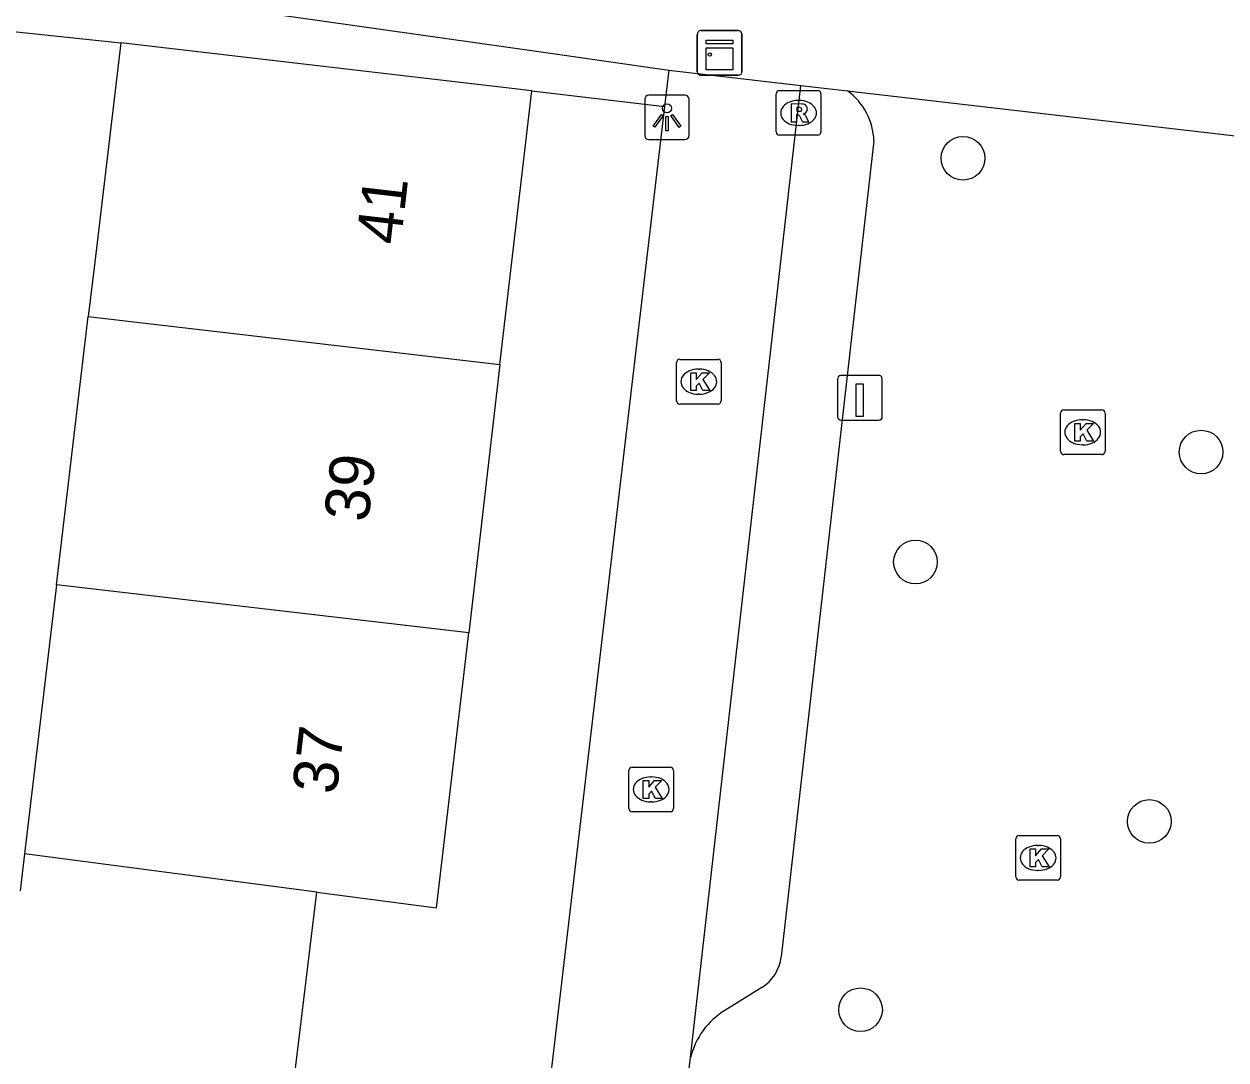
# Model space of a CAD drawing. Extents: x 161243 to 161752, y 384138 to 384885.
# Drawn here: x 161506.32 to 161533.23, y 384426.19 to 384449.38 of the extents above; entities that cross this region are included whole.
import ezdxf

# ---------------------------------------------------------------- set-up
doc = ezdxf.new("R2010")
doc.units = 0
for name, color, linetype in [('IMGEO_Boom', 7, 'Continuous'), ('IMGEO_Kast', 7, 'Continuous'), ('IMGEO_Kolk', 7, 'Continuous'), ('IMGEO_Laadpaal', 7, 'Continuous'), ('IMGEO_Lichtpunt', 7, 'Continuous'), ('IMGEO_Pand', 7, 'Continuous'), ('IMGEO_Pand_nummerreeks', 7, 'Continuous'), ('IMGEO_Parkeervlak_open', 7, 'Continuous'), ('IMGEO_Rijbaan_lokaal_open', 7, 'Continuous'), ('IMGEO_Rioolput', 7, 'Continuous'), ('IMGEO_Voetpad_open', 7, 'Continuous')]:
    doc.layers.add(name, color=color, linetype=linetype)

msp = doc.modelspace()

# ---------------------------------------------------------------- linework, layer by layer
at = {"layer": 'IMGEO_Boom'}
for centre in [(161527.339, 384446.375), (161532.671, 384439.796), (161526.276, 384437.337), (161531.512, 384431.527), (161525.046, 384427.311)]:
    msp.add_circle(centre, 0.489, dxfattribs=at)
at = {"layer": 'IMGEO_Kast'}
for p, q in [((161521.392, 384448.307), (161521.392, 384449.148)), ((161521.392, 384449.148), (161521.392, 384448.307)), ((161521.467, 384449.232), (161522.308, 384449.232)), ((161522.308, 384449.232), (161521.467, 384449.232)), ((161522.392, 384449.157), (161522.392, 384448.316)), ((161522.392, 384448.316), (161522.392, 384449.157)), ((161522.317, 384448.232), (161521.476, 384448.232)), ((161521.476, 384448.232), (161522.317, 384448.232))]:
    msp.add_line(p, q, dxfattribs=at)
for points in [[(161521.587, 384449.022), (161522.187, 384449.022), (161522.187, 384448.937), (161521.587, 384448.937), (161521.587, 384449.022)], [(161521.587, 384448.847), (161522.187, 384448.847), (161522.187, 384448.358), (161521.587, 384448.358), (161521.587, 384448.847)]]:
    msp.add_lwpolyline(points, dxfattribs=at)
msp.add_circle((161521.671, 384448.696), 0.0377, dxfattribs=at)
for centre, start, end in [((161521.47, 384449.154), 92.4484, 184.2845), ((161521.47, 384449.154), 92.4484, 184.2845), ((161522.314, 384449.154), 2.4484, 94.2845), ((161522.314, 384449.154), 2.4484, 94.2845), ((161521.47, 384448.31), 182.4484, 274.2845), ((161521.47, 384448.31), 182.4484, 274.2845), ((161522.314, 384448.31), 272.4484, 4.2845), ((161522.314, 384448.31), 272.4484, 4.2845)]:
    msp.add_arc(centre, 0.0779, start, end, dxfattribs=at)
at = {"layer": 'IMGEO_Kolk'}
for p, q in [((161520.925, 384440.947), (161520.925, 384441.799)), ((161521, 384441.873), (161521.852, 384441.873)), ((161521.926, 384441.799), (161521.926, 384440.947)), ((161521.413, 384441.653), (161521.438, 384441.653)), ((161521.436, 384441.093), (161521.411, 384441.093)), ((161521.852, 384440.873), (161521, 384440.873)), ((161529.595, 384440.74), (161530.447, 384440.74)), ((161529.52, 384439.814), (161529.52, 384440.666)), ((161530.008, 384440.52), (161530.033, 384440.52)), ((161530.521, 384440.666), (161530.521, 384439.814)), ((161530.031, 384439.96), (161530.006, 384439.96)), ((161530.447, 384439.74), (161529.595, 384439.74)), ((161519.859, 384431.818), (161519.859, 384432.67)), ((161519.934, 384432.744), (161520.786, 384432.744)), ((161520.86, 384432.67), (161520.86, 384431.818)), ((161520.347, 384432.524), (161520.372, 384432.524)), ((161520.37, 384431.964), (161520.345, 384431.964)), ((161520.786, 384431.744), (161519.934, 384431.744)), ((161528.521, 384430.285), (161528.521, 384431.137)), ((161528.596, 384431.211), (161529.448, 384431.211)), ((161529.522, 384431.137), (161529.522, 384430.285)), ((161529.009, 384430.991), (161529.034, 384430.991)), ((161529.032, 384430.431), (161529.007, 384430.431)), ((161529.448, 384430.211), (161528.596, 384430.211))]:
    msp.add_line(p, q, dxfattribs=at)
for points in [[(161520.925, 384440.947), (161520.925, 384441.799)], [(161521, 384441.873), (161521.852, 384441.873)], [(161521.926, 384441.799), (161521.926, 384440.947)], [(161521.246, 384441.573), (161521.369, 384441.573), (161521.369, 384441.422), (161521.499, 384441.573), (161521.663, 384441.573), (161521.517, 384441.422), (161521.67, 384441.173), (161521.518, 384441.173), (161521.433, 384441.337), (161521.369, 384441.27), (161521.369, 384441.173), (161521.246, 384441.173), (161521.246, 384441.573)], [(161521.852, 384440.873), (161521, 384440.873)], [(161529.595, 384440.74), (161530.447, 384440.74)], [(161529.52, 384439.814), (161529.52, 384440.666)], [(161530.521, 384440.666), (161530.521, 384439.814)], [(161529.841, 384440.44), (161529.964, 384440.44), (161529.964, 384440.289), (161530.094, 384440.44), (161530.258, 384440.44), (161530.112, 384440.289), (161530.265, 384440.04), (161530.113, 384440.04), (161530.028, 384440.204), (161529.964, 384440.137), (161529.964, 384440.04), (161529.841, 384440.04), (161529.841, 384440.44)], [(161530.447, 384439.74), (161529.595, 384439.74)], [(161519.859, 384431.818), (161519.859, 384432.67)], [(161519.934, 384432.744), (161520.786, 384432.744)], [(161520.86, 384432.67), (161520.86, 384431.818)], [(161520.18, 384432.444), (161520.303, 384432.444), (161520.303, 384432.293), (161520.433, 384432.444), (161520.597, 384432.444), (161520.451, 384432.293), (161520.604, 384432.044), (161520.452, 384432.044), (161520.367, 384432.208), (161520.303, 384432.141), (161520.303, 384432.044), (161520.18, 384432.044), (161520.18, 384432.444)], [(161520.786, 384431.744), (161519.934, 384431.744)], [(161528.521, 384430.285), (161528.521, 384431.137)], [(161528.596, 384431.211), (161529.448, 384431.211)], [(161529.522, 384431.137), (161529.522, 384430.285)], [(161528.842, 384430.911), (161528.965, 384430.911), (161528.965, 384430.76), (161529.095, 384430.911), (161529.259, 384430.911), (161529.113, 384430.76), (161529.266, 384430.511), (161529.114, 384430.511), (161529.029, 384430.675), (161528.965, 384430.608), (161528.965, 384430.511), (161528.842, 384430.511), (161528.842, 384430.911)], [(161529.448, 384430.211), (161528.596, 384430.211)]]:
    msp.add_lwpolyline(points, dxfattribs=at)
for centre, start, end in [((161521.002, 384441.797), 91.552, 178.448), ((161521.002, 384441.797), 91.552, 178.448), ((161521.85, 384441.797), 1.552, 88.448), ((161521.85, 384441.797), 1.552, 88.448), ((161521.002, 384440.949), 181.552, 268.448), ((161521.002, 384440.949), 181.552, 268.448), ((161521.85, 384440.949), 271.552, 358.448), ((161521.85, 384440.949), 271.552, 358.448), ((161529.597, 384440.664), 91.552, 178.448), ((161529.597, 384440.664), 91.552, 178.448), ((161530.445, 384440.664), 1.552, 88.448), ((161530.445, 384440.664), 1.552, 88.448), ((161529.597, 384439.816), 181.552, 268.448), ((161529.597, 384439.816), 181.552, 268.448), ((161530.445, 384439.816), 271.552, 358.448), ((161530.445, 384439.816), 271.552, 358.448), ((161519.936, 384432.668), 91.552, 178.448), ((161519.936, 384432.668), 91.552, 178.448), ((161520.784, 384432.668), 1.552, 88.448), ((161520.784, 384432.668), 1.552, 88.448), ((161519.936, 384431.82), 181.552, 268.448), ((161519.936, 384431.82), 181.552, 268.448), ((161520.784, 384431.82), 271.552, 358.448), ((161520.784, 384431.82), 271.552, 358.448), ((161528.598, 384431.135), 91.552, 178.448), ((161528.598, 384431.135), 91.552, 178.448), ((161529.446, 384431.135), 1.552, 88.448), ((161529.446, 384431.135), 1.552, 88.448), ((161528.598, 384430.287), 181.552, 268.448), ((161528.598, 384430.287), 181.552, 268.448), ((161529.446, 384430.287), 271.552, 358.448), ((161529.446, 384430.287), 271.552, 358.448)]:
    msp.add_arc(centre, 0.0765, start, end, dxfattribs=at)
for centre, major_axis, ratio, start_param, end_param in [((161521.412, 384441.373), (-0.387, 0.002), 0.722429, 4.712389, 7.853982), ((161521.437, 384441.373), (-0.39, 0.002), 0.717154, 1.570796, 4.712389), ((161530.007, 384440.24), (-0.387, 0.002), 0.722429, 4.712389, 7.853982), ((161530.032, 384440.24), (-0.39, 0.002), 0.717154, 1.570796, 4.712389), ((161520.346, 384432.244), (-0.387, 0.002), 0.722429, 4.712389, 7.853982), ((161520.371, 384432.244), (-0.39, 0.002), 0.717154, 1.570796, 4.712389), ((161529.008, 384430.711), (-0.387, 0.002), 0.722429, 4.712389, 7.853982), ((161529.033, 384430.711), (-0.39, 0.002), 0.717154, 1.570796, 4.712389)]:
    msp.add_ellipse(centre, major_axis=major_axis, ratio=ratio, start_param=start_param, end_param=end_param, dxfattribs=at)
at = {"layer": 'IMGEO_Laadpaal'}
for p, q in [((161524.533, 384441.429), (161524.533, 384440.588)), ((161524.533, 384441.429), (161524.533, 384440.588)), ((161525.449, 384441.513), (161524.608, 384441.513)), ((161525.449, 384441.513), (161524.608, 384441.513)), ((161525.533, 384440.597), (161525.533, 384441.438)), ((161525.533, 384440.597), (161525.533, 384441.438)), ((161524.617, 384440.513), (161525.458, 384440.513)), ((161524.617, 384440.513), (161525.458, 384440.513))]:
    msp.add_line(p, q, dxfattribs=at)
msp.add_lwpolyline([(161524.948, 384441.326), (161525.108, 384441.326), (161525.108, 384440.593), (161524.948, 384440.593), (161524.948, 384441.326)], dxfattribs=at)
for centre, start, end in [((161524.611, 384441.435), 92.4484, 184.2845), ((161524.611, 384441.435), 92.4484, 184.2845), ((161525.455, 384441.435), 2.4484, 94.2845), ((161525.455, 384441.435), 2.4484, 94.2845), ((161524.611, 384440.591), 182.4484, 274.2845), ((161524.611, 384440.591), 182.4484, 274.2845), ((161525.455, 384440.591), 272.4484, 4.2845), ((161525.455, 384440.591), 272.4484, 4.2845)]:
    msp.add_arc(centre, 0.0779, start, end, dxfattribs=at)
at = {"layer": 'IMGEO_Lichtpunt'}
for p, q in [((161521.116, 384447.789), (161520.308, 384447.789)), ((161521.116, 384447.789), (161520.308, 384447.789)), ((161520.214, 384447.694), (161520.214, 384446.887)), ((161520.214, 384447.694), (161520.214, 384446.887)), ((161521.21, 384446.887), (161521.21, 384447.694)), ((161521.21, 384446.887), (161521.21, 384447.694)), ((161520.308, 384446.793), (161521.116, 384446.793)), ((161520.308, 384446.793), (161521.116, 384446.793))]:
    msp.add_line(p, q, dxfattribs=at)
for points in [[(161520.588, 384447.358), (161520.627, 384447.33), (161520.439, 384447.068), (161520.401, 384447.095), (161520.588, 384447.358)], [(161520.69, 384447.31), (161520.737, 384447.31), (161520.737, 384446.988), (161520.69, 384446.988), (161520.69, 384447.31)], [(161520.8, 384447.33), (161520.838, 384447.357), (161521.025, 384447.095), (161520.986, 384447.067), (161520.8, 384447.33)]]:
    msp.add_lwpolyline(points, dxfattribs=at)
msp.add_circle((161520.713, 384447.492), 0.0994, dxfattribs=at)
for centre, start, end in [((161520.308, 384447.694), 90, 180), ((161520.308, 384447.694), 90, 180), ((161521.116, 384447.694), 0, 90), ((161521.116, 384447.694), 0, 90), ((161520.308, 384446.887), 180, 270), ((161520.308, 384446.887), 180, 270), ((161521.116, 384446.887), 270, 0), ((161521.116, 384446.887), 270, 360)]:
    msp.add_arc(centre, 0.0946, start, end, dxfattribs=at)
at = {"layer": 'IMGEO_Pand'}
for points in [[(161508.484, 384448.961), (161507.902, 384444.052), (161507.757, 384442.83)], [(161517.687, 384447.884), (161508.484, 384448.961)], [(161516.973, 384441.758), (161517.687, 384447.884)], [(161507.045, 384436.823), (161507.757, 384442.83)], [(161507.757, 384442.83), (161516.973, 384441.758)], [(161516.973, 384441.758), (161516.273, 384435.748)], [(161507.045, 384436.823), (161506.33, 384430.8)], [(161516.273, 384435.748), (161507.045, 384436.823)], [(161512.877, 384429.943), (161515.556, 384429.595), (161516.273, 384435.748)], [(161506.33, 384430.8), (161506.232, 384429.97)], [(161512.877, 384429.943), (161506.33, 384430.8)], [(161505.583, 384423.539), (161505.541, 384422.92), (161511.936, 384422.181), (161512.877, 384429.943)]]:
    msp.add_lwpolyline(points, dxfattribs=at)
at = {"layer": 'IMGEO_Parkeervlak_open'}
msp.add_lwpolyline([(161523.706, 384448.001), (161524.754, 384447.882)], dxfattribs=at)
at = {"layer": 'IMGEO_Rijbaan_lokaal_open'}
for points in [[(161513.81, 384486.25), (161510.292, 384449.829), (161517.847, 384448.768), (161520.752, 384448.346)], [(161498.29, 384450.04), (161508.484, 384448.961)], [(161520.752, 384448.346), (161520.657, 384447.535)], [(161520.752, 384448.346), (161523.706, 384448.001)], [(161521.24, 384426.245), (161523.706, 384448.001)], [(161517.687, 384447.884), (161520.657, 384447.535)], [(161520.657, 384447.535), (161517.124, 384417.504)], [(161520.011, 384416.001), (161521.24, 384426.245)]]:
    msp.add_lwpolyline(points, dxfattribs=at)
at = {"layer": 'IMGEO_Rioolput'}
for p, q in [((161523.159, 384446.964), (161523.159, 384447.816)), ((161523.234, 384447.89), (161524.086, 384447.89)), ((161524.16, 384447.816), (161524.16, 384446.964)), ((161523.647, 384447.67), (161523.672, 384447.67)), ((161523.67, 384447.11), (161523.645, 384447.11)), ((161524.086, 384446.89), (161523.234, 384446.89))]:
    msp.add_line(p, q, dxfattribs=at)
for points in [[(161523.159, 384446.964), (161523.159, 384447.816)], [(161523.234, 384447.89), (161524.086, 384447.89)], [(161524.16, 384447.816), (161524.16, 384446.964)], [(161523.748, 384447.588), (161523.496, 384447.59), (161523.496, 384447.19)], [(161523.674, 384447.509), (161523.62, 384447.509), (161523.62, 384447.428)], [(161523.496, 384447.19), (161523.62, 384447.19), (161523.62, 384447.352), (161523.631, 384447.352)], [(161523.62, 384447.428), (161523.672, 384447.428)], [(161523.678, 384447.323), (161523.749, 384447.19), (161523.889, 384447.19), (161523.824, 384447.316)], [(161524.086, 384446.89), (161523.234, 384446.89)]]:
    msp.add_lwpolyline(points, dxfattribs=at)
for centre, radius, start, end in [((161523.236, 384447.814), 0.0765, 91.552, 178.448), ((161523.236, 384447.814), 0.0765, 91.552, 178.448), ((161524.084, 384447.814), 0.0765, 1.552, 88.448), ((161524.084, 384447.814), 0.0765, 1.552, 88.448), ((161523.68, 384447.413), 0.0964, 77.0061, 93.1865), ((161523.694, 384447.47), 0.0378, 276.6634, 79.6772), ((161523.747, 384447.478), 0.109, 350.3612, 89.416), ((161523.745, 384447.478), 0.112, 277.5842, 350.9817), ((161523.63, 384447.299), 0.0533, 26.0293, 88.6989), ((161523.656, 384447.617), 0.19, 274.7715, 282.9687), ((161523.729, 384447.263), 0.108, 29.5134, 73.7905), ((161523.236, 384446.966), 0.0765, 181.552, 268.448), ((161523.236, 384446.966), 0.0765, 181.552, 268.448), ((161524.084, 384446.966), 0.0765, 271.552, 358.448), ((161524.084, 384446.966), 0.0765, 271.552, 358.448)]:
    msp.add_arc(centre, radius, start, end, dxfattribs=at)
for centre, major_axis, ratio, start_param, end_param in [((161523.646, 384447.39), (-0.387, 0.002), 0.722429, 4.712389, 7.853982), ((161523.671, 384447.39), (-0.39, 0.002), 0.717154, 1.570796, 4.712389)]:
    msp.add_ellipse(centre, major_axis=major_axis, ratio=ratio, start_param=start_param, end_param=end_param, dxfattribs=at)
at = {"layer": 'IMGEO_Voetpad_open'}
for points in [[(161524.754, 384447.882), (161542.574, 384445.815)], [(161525.345, 384446.763), (161523.271, 384428.499)], [(161522.833, 384427.808), (161522.007, 384427.296)]]:
    msp.add_lwpolyline(points, dxfattribs=at)
for centre, radius, start, end in [((161523.914, 384446.723), 1.432, 1.6164, 54.0651), ((161522.338, 384428.606), 0.939, 301.8113, 353.4504), ((161522.915, 384425.828), 1.726, 121.7348, 166.0227)]:
    msp.add_arc(centre, radius, start, end, dxfattribs=at)

# ---------------------------------------------------------------- texts
at = {"layer": 'IMGEO_Pand_nummerreeks'}
for s, p in [('41', (161514.746, 384444.418)), ('39', (161514.023, 384438.21)), ('37', (161513.313, 384432.114))]:
    msp.add_text(s, height=1, rotation=83.354, dxfattribs=at).set_placement(p)

doc.saveas('drawing.dxf')
